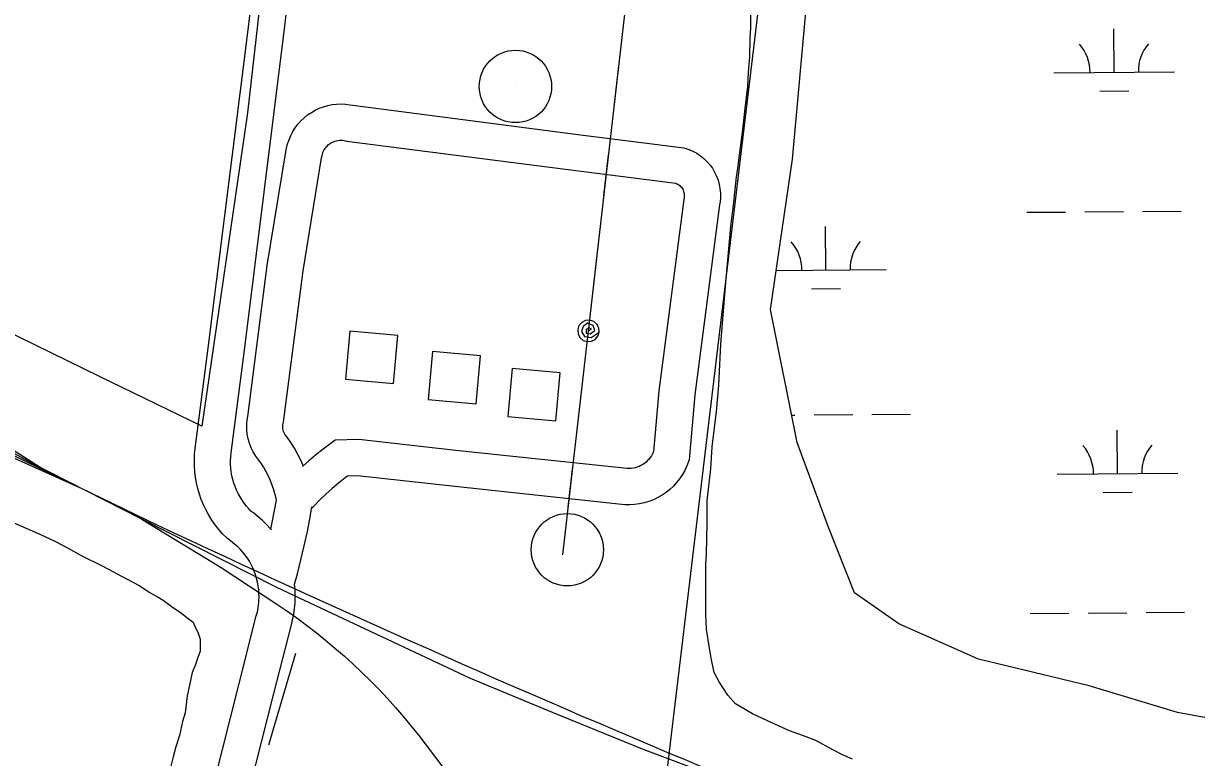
# Model space of a CAD drawing. Extents: x 3567028 to 3605064, y 510945 to 536587.
# Drawn here: x 3592842 to 3593815, y 526862 to 527471 of the extents above; entities that cross this region are included whole.
import ezdxf

# ---------------------------------------------------------------- set-up
doc = ezdxf.new("R2010")
doc.units = 0
for name, color, linetype in [('V-BLDG-OTLN', 7, 'Continuous'), ('V-DOMW-TANK', 7, 'Continuous'), ('V-RAIL-TRAK', 7, 'Continuous'), ('V-ROAD-CNTR', 7, 'Continuous'), ('V-SITE-OTLN', 7, 'Continuous'), ('V-SITE-VEGE', 7, 'Continuous'), ('V-TOPO-SHOR', 7, 'Continuous'), ('V-UTIL-LINE', 7, 'Continuous'), ('V-WETL-SWMP', 7, 'Continuous')]:
    doc.layers.add(name, color=color, linetype=linetype)

msp = doc.modelspace()

# ---------------------------------------------------------------- linework, layer by layer
at = {"layer": 'V-BLDG-OTLN'}
for points in [[(3593148.57, 527172.48), (3593152.19, 527212.32), (3593112.35, 527215.94), (3593108.74, 527176.1)], [(3593217.08, 527155.75), (3593220.7, 527195.59), (3593180.86, 527199.2), (3593177.25, 527159.37)], [(3593283.07, 527141.49), (3593286.69, 527181.33), (3593246.85, 527184.95), (3593243.23, 527145.11)]]:
    msp.add_lwpolyline(points, close=True, dxfattribs=at)
at = {"layer": 'V-DOMW-TANK'}
for p, q in [((3593249.66, 527418.8), (3593249.66, 527418.8)), ((3593292.7, 527034.73), (3593292.7, 527034.73))]:
    msp.add_line(p, q, dxfattribs=at)
for centre in [(3593249.66, 527418.8), (3593292.7, 527034.73)]:
    msp.add_circle(centre, 30, dxfattribs=at)
at = {"layer": 'V-RAIL-TRAK'}
for points in [[(3592132.06, 527451.18), (3592236.7, 527400.75), (3592370.12, 527334.81), (3592552.81, 527245.04), (3592730.52, 527160.26), (3592819.66, 527117.03), (3592887.98, 527086.45)], [(3593751.02, 526745.72), (3593648.59, 526771.78), (3593592.12, 526788.41), (3593507.96, 526815.02), (3593436.54, 526838.86), (3593355.16, 526869.34), (3593280.42, 526899.83), (3593212.32, 526928.09), (3593051.62, 527003.44), (3592939.21, 527060.46), (3592848.45, 527106.5), (3592831.28, 527115.92), (3592803.6, 527133.65), (3592769.28, 527155.81), (3592748.24, 527166.9), (3592702.85, 527189.62), (3592631.43, 527225.08), (3592501.89, 527289.36), (3592369.02, 527352.53), (3592221.2, 527424.57), (3592150.34, 527459.48)], [(3592939.21, 527060.46), (3593005.64, 527020.02), (3593051.71, 526989.63), (3593060.04, 526983.98), (3593068.27, 526978.16), (3593076.37, 526972.18), (3593084.35, 526966.04), (3593092.21, 526959.74), (3593099.94, 526953.28), (3593107.54, 526946.67), (3593115, 526939.91), (3593122.33, 526933.01), (3593129.52, 526925.95), (3593136.57, 526918.75), (3593143.47, 526911.42), (3593150.22, 526903.95), (3593156.82, 526896.34), (3593163.27, 526888.6), (3593169.56, 526880.74), (3593175.7, 526872.75), (3593213.53, 526822.61)]]:
    msp.add_lwpolyline(points, dxfattribs=at)
at = {"layer": 'V-ROAD-CNTR'}
for points in [[(3591305.67, 527853), (3592952.29, 527055.42)], [(3592999.72, 526841.82), (3593020.28, 526922.83), (3593034.71, 526979.88), (3593035.59, 526983.3), (3593036.19, 526986.34), (3593036.63, 526989.43), (3593036.76, 526990.94), (3593036.9, 526992.52), (3593037, 526995.62), (3593036.94, 526998.73), (3593036.7, 527001.86), (3593036.74, 527001.52), (3593036.3, 527004.91), (3593035.73, 527007.96), (3593034.99, 527010.98), (3593034.1, 527013.94), (3593033.04, 527016.86), (3593031.82, 527019.71), (3593030.45, 527022.49), (3593028.94, 527025.18), (3593027.28, 527027.79), (3593025.48, 527030.3), (3593023.55, 527032.7), (3593021.49, 527034.99), (3593019.31, 527037.16), (3593017.02, 527039.21), (3593014.62, 527041.13), (3593010.7, 527043.92), (3593006.7, 527048), (3593003.54, 527051.6), (3593000.58, 527055.37), (3592997.82, 527059.3), (3592995.29, 527063.37), (3592992.99, 527067.57), (3592990.91, 527071.89), (3592989.08, 527076.33), (3592987.5, 527080.85), (3592986.16, 527085.45), (3592985.07, 527090.12), (3592984.25, 527094.85), (3592983.68, 527099.6), (3592983.37, 527104.39), (3592983.33, 527109.18), (3592983.54, 527113.97), (3592984, 527118.56), (3592995.13, 527204.01), (3593027.89, 527465.82), (3593046.33, 527620.45)], [(3593047.23, 527051.13), (3593046.42, 527052.13), (3593043.26, 527055.65), (3593039.91, 527058.99), (3593036.38, 527062.14), (3593032.69, 527065.09), (3593030.26, 527066.82), (3593028.7, 527068.41), (3593026.62, 527070.78), (3593024.67, 527073.26), (3593022.87, 527075.84), (3593021.2, 527078.51), (3593019.69, 527081.28), (3593018.32, 527084.12), (3593017.12, 527087.03), (3593016.08, 527090.01), (3593015.19, 527093.04), (3593014.48, 527096.1), (3593013.94, 527099.21), (3593013.57, 527102.35), (3593013.36, 527105.49), (3593013.33, 527108.64), (3593013.48, 527111.79), (3593013.81, 527115.12), (3593024.89, 527200.21), (3593057.67, 527462.18), (3593076.37, 527618.95)], [(3593046.79, 527051.67), (3593047.7, 527055.89), (3593049.91, 527067.15), (3593051.43, 527075.82), (3593051.13, 527077.35), (3593050.15, 527081.26), (3593049, 527085.11), (3593047.67, 527088.91), (3593046.16, 527092.65), (3593044.48, 527096.31), (3593042.63, 527099.89), (3593040.62, 527103.39), (3593038.44, 527106.78), (3593036.09, 527110.1), (3593034.3, 527112.43), (3593032.18, 527115.77), (3593030.39, 527119.3), (3593028.94, 527122.98), (3593027.84, 527126.77), (3593027.1, 527130.66), (3593026.73, 527134.6), (3593026.72, 527138.54), (3593027.09, 527142.49), (3593027.62, 527145.25), (3593043.79, 527270.34), (3593059.3, 527364.46), (3593059.8, 527367.52), (3593060.69, 527371.12), (3593061.87, 527374.64), (3593063.33, 527378.06), (3593065.06, 527381.35), (3593067.05, 527384.48), (3593069.28, 527387.44), (3593071.75, 527390.22), (3593074.43, 527392.78), (3593077.31, 527395.13), (3593080.38, 527397.23), (3593083.6, 527399.08), (3593086.95, 527400.67), (3593090.43, 527401.97), (3593094, 527403), (3593097.64, 527403.73), (3593101.33, 527404.16), (3593105.03, 527404.3), (3593108.74, 527404.14), (3593112.43, 527403.68), (3593114.91, 527403.16), (3593305.7, 527378.51), (3593389.28, 527368.02), (3593393.5, 527366.6), (3593396.83, 527365.15), (3593400.01, 527363.41), (3593403.03, 527361.39), (3593405.85, 527359.12), (3593408.47, 527356.6), (3593410.84, 527353.85), (3593412.97, 527350.92), (3593414.82, 527347.8), (3593416.4, 527344.54), (3593417.68, 527341.13), (3593418.65, 527337.64), (3593419.31, 527334.07), (3593419.64, 527330.45), (3593419.66, 527326.82), (3593419.35, 527323.21), (3593418.9, 527320.63), (3593398.52, 527163.26), (3593393.65, 527109.33), (3593391.76, 527104.21), (3593390.07, 527100.55), (3593388.11, 527097.02), (3593385.87, 527093.65), (3593383.38, 527090.47), (3593380.66, 527087.49), (3593377.72, 527084.73), (3593374.56, 527082.2), (3593371.22, 527079.92), (3593367.72, 527077.91), (3593364.07, 527076.18), (3593360.3, 527074.73), (3593356.44, 527073.58), (3593352.49, 527072.72), (3593348.49, 527072.18), (3593344.45, 527071.95), (3593340.34, 527072.03), (3593196.92, 527087.32), (3593118.54, 527096.05), (3593110.36, 527095.83), (3593108.42, 527094.38), (3593102.97, 527090.04), (3593097.66, 527085.54), (3593092.48, 527080.88), (3593087.46, 527076.07), (3593082.59, 527071.11), (3593080.7, 527069.07)], [(3593073.87, 527104.15), (3593073.72, 527104.53), (3593071.45, 527109.46), (3593068.97, 527114.28), (3593066.26, 527118.98), (3593063.33, 527123.54), (3593060.22, 527127.94), (3593058.9, 527129.65), (3593058.29, 527130.61), (3593057.78, 527131.62), (3593057.36, 527132.68), (3593057.05, 527133.78), (3593056.83, 527134.89), (3593056.73, 527136.02), (3593056.73, 527137.17), (3593056.83, 527138.29), (3593057.25, 527140.53), (3593073.48, 527265.98), (3593088.91, 527359.61), (3593089.21, 527361.49), (3593089.52, 527362.75), (3593089.93, 527363.97), (3593090.44, 527365.16), (3593091.04, 527366.3), (3593091.73, 527367.39), (3593092.51, 527368.42), (3593093.37, 527369.39), (3593094.3, 527370.28), (3593095.3, 527371.09), (3593096.36, 527371.82), (3593097.48, 527372.46), (3593098.65, 527373.01), (3593099.86, 527373.47), (3593101.1, 527373.83), (3593102.36, 527374.08), (3593103.64, 527374.23), (3593104.94, 527374.28), (3593106.23, 527374.22), (3593107.51, 527374.06), (3593109.92, 527373.56), (3593301.91, 527348.75), (3593382.58, 527338.62), (3593382.71, 527338.58), (3593383.6, 527338.2), (3593384.44, 527337.73), (3593385.24, 527337.2), (3593385.99, 527336.59), (3593386.68, 527335.93), (3593387.31, 527335.2), (3593387.88, 527334.42), (3593388.37, 527333.59), (3593388.79, 527332.72), (3593389.13, 527331.83), (3593389.38, 527330.9), (3593389.56, 527329.95), (3593389.65, 527328.99), (3593389.65, 527328.04), (3593389.57, 527327.07), (3593389.23, 527325.14), (3593368.69, 527166.54), (3593364.13, 527115.99), (3593364.02, 527115.7), (3593363.3, 527114.14), (3593362.46, 527112.63), (3593361.52, 527111.21), (3593360.46, 527109.85), (3593359.29, 527108.58), (3593358.04, 527107.4), (3593356.7, 527106.33), (3593355.28, 527105.36), (3593353.79, 527104.5), (3593352.24, 527103.76), (3593350.63, 527103.15), (3593348.98, 527102.66), (3593347.3, 527102.29), (3593345.6, 527102.06), (3593343.89, 527101.96), (3593342.24, 527102), (3593200.17, 527117.14), (3593119.81, 527126.1), (3593100.04, 527125.57), (3593090.09, 527118.14), (3593083.93, 527113.23), (3593077.92, 527108.14), (3593073.06, 527103.76)], [(3592781.81, 527149.89), (3592860.69, 527099.79)], [(3593066.39, 527006.18), (3593068.76, 527014.68), (3593071.76, 527026.33), (3593074.54, 527038.05), (3593077.08, 527049.83), (3593079.4, 527061.67), (3593080.91, 527070.25)], [(3592933.07, 526449.47), (3592961.68, 526538.69), (3593022.28, 526805.65), (3593028.89, 526834.81), (3593049.37, 526915.46), (3593063.78, 526972.47), (3593064.85, 526976.64), (3593065.77, 526981.3), (3593066.44, 526985.98), (3593066.65, 526988.31), (3593066.86, 526990.71), (3593067.02, 526995.45), (3593066.91, 527000.19), (3593066.56, 527004.89), (3593066.5, 527005.36), (3593066.4, 527006.09)]]:
    msp.add_lwpolyline(points, dxfattribs=at)
msp.add_arc((3597685.39, 537113.87), 11116.41, 244.800203, 247.346473, dxfattribs=at)
at = {"layer": 'V-SITE-OTLN'}
msp.add_lwpolyline([(3593001.16, 528006.74), (3592995.65, 527941.23), (3592987.31, 527925.02), (3592961.6, 527910.21), (3592856.35, 527917.15), (3592854.91, 527898.29), (3592992.97, 527890.58), (3593020.91, 527873.51), (3593040.18, 527847.2), (3593033.16, 527759.85), (3593037.93, 527687.64), (3593042, 527670.64), (3593049.95, 527627.69), (3593042.76, 527533.38), (3593027.36, 527396.9), (3592989.6, 527137.17), (3592904.67, 527178.3), (3592568.41, 527342.85), (3592604, 527472.36), (3592644.04, 527610.65), (3592690.33, 527782.1), (3592738.51, 527949.53), (3592769.41, 528058.7)], close=True, dxfattribs=at)
at = {"layer": 'V-SITE-VEGE'}
for points in [[(3593488.69, 526880.61), (3593476.93, 526884.73), (3593458.71, 526892.97), (3593446.36, 526898.85), (3593432.25, 526907.09), (3593425.79, 526914.15), (3593418.73, 526925.32), (3593414.62, 526932.97), (3593412.27, 526943.55), (3593410.51, 526952.96), (3593408.17, 526968.83), (3593407.59, 526981.18), (3593407.6, 527022.93), (3593408.19, 527031.16), (3593408.79, 527057.03), (3593408.8, 527075.26), (3593411.75, 527101.72), (3593412.93, 527119.95), (3593416.47, 527149.34), (3593418.24, 527171.1), (3593420.02, 527205.2), (3593421.79, 527225.78), (3593424.15, 527256.35), (3593428.28, 527302.8), (3593430.64, 527320.44), (3593433, 527343.96), (3593434.18, 527351.01), (3593436.54, 527370.42), (3593438.31, 527382.76), (3593440.08, 527400.4), (3593442.44, 527418.63), (3593443.03, 527430.39), (3593444.21, 527443.32), (3593444.22, 527459.2), (3593444.81, 527467.43), (3593444.81, 527479.19)], [(3592833.48, 527057.14), (3592855.23, 527047.72), (3592867.58, 527041.84), (3592878.75, 527035.95), (3592889.33, 527030.07), (3592907.55, 527021.24)], [(3592907.55, 527021.24), (3592926.95, 527010.65), (3592938.12, 527004.77), (3592945.76, 526999.47), (3592953.4, 526995.35), (3592957.52, 526993), (3592965.16, 526987.12), (3592971.63, 526983), (3592978.09, 526977.71), (3592982.21, 526974.76), (3592983.97, 526970.65), (3592986.32, 526966.53), (3592988.08, 526960.65), (3592988.08, 526950.66), (3592986.31, 526945.36), (3592983.96, 526938.9), (3592981.6, 526933.02), (3592979.25, 526922.44), (3592977.48, 526913.62), (3592975.71, 526899.51), (3592973.36, 526892.45), (3592971, 526880.69), (3592968.06, 526871.29), (3592965.7, 526863.06), (3592963.35, 526853.06)], [(3593529.25, 526861.19), (3593521.02, 526864.72), (3593512.79, 526868.84), (3593498.68, 526876.49), (3593488.69, 526880.61)]]:
    msp.add_lwpolyline(points, dxfattribs=at)
at = {"layer": 'V-TOPO-SHOR'}
msp.add_line((3593045.03, 526873.12), (3593067.49, 526949.09), dxfattribs=at)
at = {"layer": 'V-UTIL-LINE'}
for points in [[(3594372.23, 534731.05), (3593797.63, 530374.56), (3593086.08, 524439.6)], [(3593288.96, 527030.41), (3593351.91, 527580.14), (3593411.85, 527984.79), (3593469.77, 528404.35), (3593516.65, 528807.05), (3593573.4, 529200.02), (3593783.65, 530442.05), (3593307.02, 530576.46), (3592877.9, 530706.44), (3592453.53, 530827.86), (3592087.56, 530933.09), (3591656.33, 531063.91), (3591245.75, 531186.07)], [(3593331.51, 527401.98), (3593335.38, 527435.76)], [(3593323.09, 527328.46), (3593326.96, 527362.24)], [(3593314.67, 527254.94), (3593318.54, 527288.72)], [(3593310.24, 527216.19), (3593312.77, 527217.55), (3593310.7, 527218.6), (3593308.31, 527217.25), (3593308.3, 527214.32), (3593311.65, 527213.77), (3593315.39, 527216.6), (3593314.07, 527220.65), (3593309.56, 527222.47), (3593305.84, 527219.81), (3593304.38, 527215.58), (3593307, 527211.54), (3593312.43, 527210.59), (3593319.18, 527215.17), (3593318.89, 527218.67), (3593317.28, 527221.79), (3593314.6, 527224.06), (3593311.26, 527225.14), (3593307.76, 527224.85), (3593304.64, 527223.24), (3593302.37, 527220.56), (3593301.29, 527217.22), (3593301.58, 527213.72), (3593303.19, 527210.6), (3593305.87, 527208.33), (3593309.21, 527207.25), (3593312.71, 527207.54), (3593315.83, 527209.15), (3593318.1, 527211.83), (3593319.18, 527215.17)], [(3593301.93, 527143.67), (3593305.8, 527177.45)], [(3593293.51, 527070.15), (3593297.38, 527103.93)]]:
    msp.add_lwpolyline(points, dxfattribs=at)
at = {"layer": 'V-WETL-SWMP'}
for p, q in [((3593479.57, 527358.55), (3593494.25, 527520)), ((3593746.32, 527430.49), (3593746.02, 527466.49)), ((3593696.32, 527430.07), (3593796.32, 527430.91)), ((3593734.45, 527414.96), (3593758.45, 527415.16)), ((3593461.23, 527233.79), (3593479.57, 527358.55)), ((3593721.89, 527314.85), (3593753.89, 527315.12)), ((3593769.89, 527315.25), (3593801.89, 527315.52)), ((3593673.89, 527314.44), (3593705.89, 527314.71)), ((3593507.22, 527266.6), (3593506.92, 527302.6)), ((3593466, 527266.26), (3593557.22, 527267.03)), ((3593495.36, 527251.07), (3593519.35, 527251.28)), ((3593483.24, 527123.71), (3593461.23, 527233.79)), ((3593478.73, 527146.29), (3593481.39, 527146.31)), ((3593497.39, 527146.45), (3593529.39, 527146.72)), ((3593545.39, 527146.85), (3593577.39, 527147.12)), ((3593749.13, 527097.83), (3593748.83, 527133.82)), ((3593508.93, 527053.99), (3593483.24, 527123.71)), ((3593699.13, 527097.4), (3593799.13, 527098.25)), ((3593737.26, 527082.29), (3593761.26, 527082.5)), ((3593530.95, 526998.95), (3593508.93, 527053.99)), ((3593567.64, 526973.26), (3593530.95, 526998.95)), ((3593676.7, 526981.78), (3593708.7, 526982.05)), ((3593724.7, 526982.18), (3593756.69, 526982.45)), ((3593772.69, 526982.59), (3593804.69, 526982.86)), ((3593633.69, 526943.9), (3593567.64, 526973.26)), ((3593725.43, 526921.89), (3593633.69, 526943.9)), ((3593798.81, 526899.87), (3593725.43, 526921.89)), ((3593934.58, 526874.18), (3593798.81, 526899.87))]:
    msp.add_line(p, q, dxfattribs=at)
for centre, start, end in [((3593691.08, 527430.5), 359.71153, 41.25519), ((3593801.56, 527431.43), 139.71153, 181.25518), ((3593451.98, 527266.61), 359.71153, 41.25519), ((3593562.46, 527267.55), 139.71153, 181.25518), ((3593693.88, 527097.83), 359.71153, 41.25519), ((3593804.37, 527098.77), 139.71153, 181.25518)]:
    msp.add_arc(centre, 35.25, start, end, dxfattribs=at)

doc.saveas('drawing.dxf')
